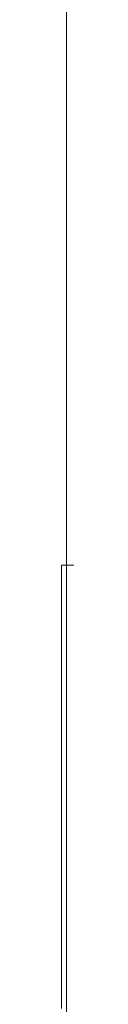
# Model space of a CAD drawing. Header units: millimetres. Extents: x 2 to 902, y -447 to 199.
# Tile 541 of 656: x 28.62379 to 28.62869, y 153.26826 to 154.28813. Entities that reach past the tile are written whole.
import ezdxf

# ---------------------------------------------------------------- set-up
doc = ezdxf.new("R2010")
doc.units = ezdxf.units.MM
doc.header["$MEASUREMENT"] = 0
doc.layers.add('IFC-Parede padrão-Contorno', color=44, linetype='Continuous', lineweight=5)
doc.layers.add('IFC-Parede-Contorno', color=42, linetype='Continuous', lineweight=5)

msp = doc.modelspace()

# ---------------------------------------------------------------- linework, layer by layer
at = {"layer": 'IFC-Parede padrão-Contorno', "color": 7, "lineweight": 5}
for p, q in [((28.6238, 153.3404), (28.6238, 153.723)), ((28.6238, 153.723), (42.9461, 153.723)), ((28.6238, 153.2639), (28.6238, 153.3404))]:
    msp.add_line(p, q, dxfattribs=at)
at = {"layer": 'IFC-Parede-Contorno', "color": 7, "lineweight": 5}
for p, q in [((28.6287, 153.6702), (28.6287, 158.4644)), ((28.6287, 152.723), (28.6287, 153.6702))]:
    msp.add_line(p, q, dxfattribs=at)

doc.saveas('drawing.dxf')
